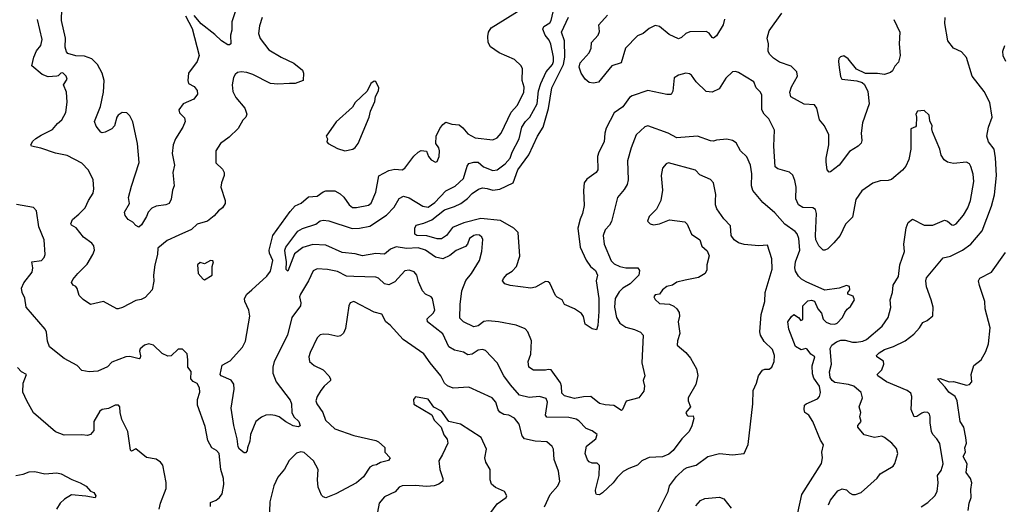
# Model space of a CAD drawing. Extents: x 1954683 to 2060285, y 904798 to 1016299.
# Tile 311 of 472: x 2016381 to 2023113, y 973388 to 976700. Entities that reach past the tile are written whole.
import ezdxf

# ---------------------------------------------------------------- set-up
doc = ezdxf.new("R2010")
doc.units = 0

msp = doc.modelspace()

# ---------------------------------------------------------------- linework, layer by layer
at = {"layer": '0CON10XD'}
for points in [[(2017514.1, 976725.9), (2017560.9, 976640.9), (2017607.1, 976455), (2017594, 976415), (2017534.2, 976335), (2017530, 976285), (2017535, 976263.8), (2017573, 976243), (2017595, 976216.2), (2017597.8, 976192.2), (2017571.7, 976158.3), (2017499.2, 976125), (2017469.2, 976085), (2017473.4, 976063.4), (2017508.5, 976028.5), (2017511.4, 976005), (2017497.5, 975965), (2017446.7, 975885), (2017430, 975845), (2017422.9, 975785), (2017438.6, 975705), (2017428.5, 975655), (2017436.7, 975565), (2017425.7, 975535), (2017416.1, 975473.9), (2017402.5, 975445), (2017380, 975435), (2017315, 975425.6), (2017285, 975411.9), (2017259.4, 975385), (2017249.1, 975355), (2017215, 975298.8), (2017195, 975282.5), (2017175, 975293.3), (2017155, 975316.7), (2017123.6, 975333.6), (2017101.1, 975361.1), (2017098.6, 975385), (2017131.2, 975445), (2017125.7, 975485), (2017146.4, 975563.6), (2017198.7, 975725), (2017186.9, 975853.1), (2017155, 976003.3), (2017135, 976043.8), (2017114.4, 976064.4), (2017082.5, 976065), (2017055, 976048), (2017044.2, 976035), (2017030, 975975), (2017011.2, 975955), (2016965, 975932), (2016945, 975926.7), (2016935, 975931.2), (2016905, 975972.5), (2016893.3, 976005), (2016932.5, 976107.5), (2016954.6, 976205), (2016957.5, 976285), (2016944.1, 976335.9), (2016912.9, 976395), (2016875, 976431.9), (2016825, 976451.4), (2016765, 976452.5), (2016710.2, 976470.2), (2016700, 976480), (2016692.5, 976512.5), (2016695.2, 976575), (2016667, 976695), (2016670, 976775)], [(2017860, 976775), (2017830.8, 976685), (2017830.9, 976629.1), (2017821.5, 976595), (2017825.6, 976534.4), (2017815, 976527.5), (2017805, 976529.4), (2017760, 976555), (2017715, 976599.4), (2017622, 976672), (2017575, 976728)], [(2020668.1, 973701.9), (2020635, 973686), (2020605.4, 973654.6), (2020545, 973633.5), (2020508.2, 973611.8), (2020465, 973572.2), (2020438.2, 973535), (2020365, 973466.9), (2020345, 973453.5), (2020325.7, 973455.7), (2020319.2, 973465), (2020318.5, 973485), (2020343.6, 973585), (2020345, 973652.5), (2020328.8, 973668.8), (2020295, 973670), (2020275, 973677.5), (2020262.3, 973692.3), (2020246.7, 973735), (2020256, 973785), (2020320, 973835), (2020330, 973865), (2020295, 973889.2), (2020255, 973906.9), (2020205, 973958.1), (2020185, 973969.5), (2020135, 973981.8), (2019984.2, 973984.2), (2019977.1, 973997.1), (2019988.7, 974085), (2019980.2, 974110.2), (2019935, 974123.9), (2019865, 974118.7), (2019798, 974135), (2019736.2, 974205), (2019691.8, 974265), (2019645, 974356), (2019565, 974439.4), (2019545, 974445.5), (2019515, 974442.3), (2019475.8, 974415), (2019445, 974408.5), (2019415, 974426.7), (2019355, 974440.4), (2019314.2, 974464.2), (2019275, 974553.1), (2019170, 974635), (2019166.7, 974655), (2019208.6, 974695), (2019220, 974715), (2019204.3, 974794.3), (2019195.5, 974805.5), (2019155.4, 974825.4), (2019135, 974847.5), (2019107.7, 974907.7), (2019096.2, 974955), (2019077.4, 974977.4), (2019045, 974988), (2019015, 974983.8), (2018945, 974907.8), (2018905, 974889.1), (2018875, 974895.5), (2018835, 974932.7), (2018815, 974940.7), (2018665, 974944.6), (2018615, 974946.2), (2018555, 974980), (2018485, 974992.2), (2018415, 974998), (2018386.7, 974983.3), (2018356.7, 974915), (2018300, 974825), (2018294.7, 974805), (2018303.8, 974765), (2018300.5, 974745), (2018242.8, 974665), (2018212.2, 974545), (2018120, 974365), (2018111.5, 974325), (2018112, 974285), (2018135.6, 974225), (2018230.3, 974100.3), (2018238.9, 974075), (2018241.5, 974015), (2018255.6, 973985), (2018288.6, 973955), (2018298.8, 973925), (2018285, 973918), (2018251.2, 973925), (2018201.6, 973951.6), (2018155, 973986.9), (2018127.5, 973995), (2018095, 974000), (2018065, 973996.9), (2018035.4, 973984.6), (2017995.6, 973955), (2017960, 973865), (2017955, 973820), (2017937.5, 973775), (2017936.4, 973753.6), (2017925, 973740), (2017915, 973740), (2017885, 973764), (2017875, 973780), (2017868.2, 973835), (2017844.6, 973925.4), (2017827.8, 974045), (2017846.7, 974175), (2017845, 974210), (2017826.1, 974236.1), (2017758.8, 974265), (2017750.8, 974275), (2017765, 974339.2), (2017820.5, 974369.5), (2017905, 974461.9), (2017925, 974502.5), (2017955.3, 974675), (2017947.7, 974715), (2017919.3, 974775), (2017917.9, 974795), (2017934.4, 974825), (2017968.9, 974855), (2018071.7, 974948.3), (2018095, 974980.6), (2018110.9, 975055), (2018090, 975105), (2018087.8, 975125), (2018112.1, 975225), (2018230.4, 975389.6), (2018265, 975428.1), (2018305, 975446.9), (2018355, 975490), (2018415, 975494.3), (2018455, 975524.4), (2018475, 975530), (2018535, 975529.5), (2018571.1, 975511.1), (2018597.4, 975487.4), (2018634.6, 975434.6), (2018657.6, 975417.6), (2018685, 975415.6), (2018766.7, 975433.3), (2018785, 975446), (2018815, 975521.2), (2018835.9, 975634.1), (2018905, 975670), (2018945, 975679.4), (2018995, 975673.1), (2019015, 975685.8), (2019075, 975767.1), (2019105, 975796), (2019125, 975806), (2019162.3, 975802.3), (2019176, 975765), (2019195, 975742), (2019225, 975726.7), (2019235, 975730), (2019248.6, 975765), (2019250.6, 975805), (2019246.9, 975825), (2019225.8, 975855), (2019228, 975905), (2019252.7, 975957.3), (2019273.8, 975985), (2019295, 976000), (2019335, 975986.7), (2019385, 975982), (2019411.4, 975961.4), (2019445, 975920), (2019495, 975892.2), (2019615, 975879.1), (2019645, 975893.5), (2019672.1, 975925), (2019742, 976068), (2019785, 976116.9), (2019828.4, 976205), (2019829.3, 976239.3), (2019816.9, 976285), (2019818.1, 976365), (2019809.2, 976385), (2019765, 976428.6), (2019658.8, 976475), (2019600.6, 976515), (2019584.4, 976545), (2019582.9, 976585), (2019586, 976615), (2019603.8, 976645), (2019813.8, 976775)], [(2018040, 976715), (2018021.3, 976658.7), (2018014.4, 976605), (2018025, 976572), (2018085.4, 976495.4), (2018168, 976445), (2018255, 976404.3), (2018315.7, 976355.7), (2018321.4, 976335), (2018318.8, 976285), (2018265, 976263.3), (2018226.7, 976263.3), (2018145, 976259.1), (2018095, 976265.3), (2017975, 976326.2), (2017935, 976340), (2017895, 976344.2), (2017870.6, 976339.4), (2017853.2, 976326.8), (2017842, 976305), (2017834.5, 976255.5), (2017838.7, 976208.7), (2017858.6, 976168.6), (2017921.4, 976095), (2017934.2, 976055), (2017927.5, 976035), (2017905.9, 976014.1), (2017875, 975957.5), (2017812.4, 975897.6), (2017754, 975855), (2017722.9, 975805), (2017722.7, 975722.7), (2017767.9, 975677.9), (2017780, 975655), (2017780, 975635), (2017760, 975585), (2017756, 975555), (2017786, 975465), (2017786, 975445), (2017768.8, 975415), (2017740, 975395), (2017709.8, 975360.2), (2017666.2, 975323.8), (2017595, 975302.5), (2017555, 975265.8), (2017468, 975228), (2017389.8, 975190.2), (2017325, 975138), (2017323.3, 975095), (2017305.6, 975025), (2017295.8, 974955), (2017297.3, 974912.7), (2017286, 974855), (2017238.3, 974801.7), (2017212.3, 974787.7), (2017175, 974780), (2017085, 974732), (2017055, 974723.3), (2017044.2, 974724.2), (2016955, 974773.3), (2016865, 974754.3), (2016815, 974786.9), (2016788, 974815), (2016775, 974862.5), (2016765, 974876.7), (2016746.7, 974886.7), (2016736.2, 974905), (2016744, 974925), (2016778.1, 974965), (2016841.7, 975028.3), (2016880.9, 975095), (2016891.9, 975125), (2016886.9, 975155), (2016875, 975172.5), (2016816.4, 975215), (2016766.8, 975276.8), (2016736.2, 975295), (2016730, 975305), (2016742.5, 975335), (2016785, 975371.2), (2016829.2, 975415), (2016850.6, 975465), (2016882.5, 975515), (2016886.9, 975545), (2016882.5, 975605), (2016851.4, 975671.4), (2016805, 975720), (2016705, 975772.7), (2016625, 975787.5), (2016525, 975823.1), (2016462.5, 975835), (2016456.2, 975845), (2016470.6, 975869.4), (2016491.7, 975888.3), (2016527.8, 975912.2), (2016605, 975948.9), (2016639.3, 975990.7), (2016668.1, 976015), (2016695.5, 976065), (2016706.4, 976136.4), (2016700, 976205), (2016680.8, 976255), (2016705.4, 976294.6), (2016699.4, 976315), (2016675, 976337.3), (2016662, 976335), (2016645, 976316.2), (2016635, 976314), (2016575, 976309.4), (2016535, 976325.6), (2016463.8, 976385), (2016476.7, 976443.3), (2016495, 976486.7), (2016526, 976525), (2016534, 976565), (2016501.7, 976701.7)], [(2019547.5, 975197.5), (2019540.8, 975215), (2019525, 975227.1), (2019505, 975230.6), (2019486.2, 975225), (2019457.5, 975205), (2019443.4, 975166.6), (2019429.3, 975150.7), (2019365, 975123.1), (2019321.7, 975088.3), (2019275, 975066.4), (2019225, 975077.1), (2019155, 975126), (2019105, 975141.1), (2019025, 975137), (2018955, 975146.7), (2018917.2, 975132.8), (2018875, 975096.8), (2018815, 975101.8), (2018725, 975086.9), (2018675, 975099.2), (2018585, 975108.6), (2018475, 975159.4), (2018385, 975164.2), (2018316, 975144), (2018260.9, 975099.1), (2018215, 974982.5), (2018203.9, 974993.9), (2018204.7, 975045), (2018196.4, 975105), (2018194.4, 975125.6), (2018201.5, 975145), (2018283.1, 975255), (2018315, 975272.1), (2018405, 975302.2), (2018435, 975326.5), (2018455, 975330.9), (2018494.5, 975325.5), (2018655, 975273.3), (2018705, 975275.3), (2018775, 975289.5), (2018888.9, 975365), (2018941.7, 975418.3), (2018975, 975477.5), (2019005, 975494.4), (2019045, 975481.8), (2019137.5, 975425), (2019175, 975418.9), (2019219.5, 975450.5), (2019295, 975531.5), (2019357.9, 975562.1), (2019415, 975614.3), (2019439.7, 975700.3), (2019452, 975718), (2019487.1, 975727.1), (2019515, 975725.6), (2019552.9, 975695), (2019615, 975670.5), (2019645, 975674.4), (2019701.5, 975715), (2019734.4, 975755), (2019748.8, 975795), (2019796.1, 975885), (2019815, 975966.7), (2019840, 976005), (2019870, 976035), (2019919.3, 976125), (2019927.8, 976215), (2019943.7, 976265), (2019981.6, 976345), (2020025, 976394.7), (2020031, 976415), (2020031.6, 976445), (2020013.4, 976533.4), (2020000.6, 976560.6), (2019973.8, 976593.8), (2019956.8, 976635), (2019964.5, 976655), (2020005, 976678.9), (2020015.8, 976695), (2020029.2, 976755)], [(2020214, 975336), (2020197.8, 975275), (2020213.2, 975145), (2020255, 975055.6), (2020284.3, 975014.3), (2020318.1, 974985), (2020331.1, 974955), (2020323.5, 974915), (2020340, 974795), (2020341.4, 974705), (2020335, 974610), (2020325, 974580), (2020295, 974588), (2020248.3, 974618.3), (2020235, 974672.5), (2020222.5, 974692.5), (2020173.4, 974723.4), (2020105, 974753.8), (2020090, 974785), (2020055, 974804), (2020045, 974816.2), (2020005, 974900), (2019995, 974909.4), (2019975, 974911.9), (2019907.4, 974872.6), (2019875, 974865.6), (2019734.1, 974884.1), (2019697.5, 974895), (2019682.5, 974915), (2019689.3, 974930.7), (2019715, 974962), (2019748.3, 974981.7), (2019776.9, 975013.1), (2019800.4, 975085), (2019789.6, 975245), (2019760, 975275), (2019667.5, 975327.5), (2019535, 975341.4), (2019417.7, 975312.3), (2019341, 975279), (2019299.6, 975225), (2019265, 975201.8), (2019235, 975202.7), (2019165, 975223.5), (2019096.2, 975225), (2019082.7, 975235), (2019082.5, 975275), (2019092, 975295), (2019145, 975308.9), (2019198.4, 975331.6), (2019285, 975400.7), (2019355, 975422.7), (2019396.7, 975443.3), (2019442.5, 975477.5), (2019475, 975513.2), (2019517.7, 975542.3), (2019545, 975550.3), (2019577, 975547), (2019615, 975535.7), (2019665, 975541.4), (2019755, 975584.7), (2019786.5, 975675), (2019862.2, 975777.8), (2019921.6, 975905), (2019959.2, 975965), (2019995.8, 976094.2), (2020019, 976235), (2020099.8, 976395), (2020107.3, 976445), (2020105.3, 976555), (2020085.4, 976615), (2020133.2, 976716.8)], [(2021200, 976705), (2021190.6, 976665), (2021145, 976590.8), (2021125, 976574.2), (2021115, 976578.8), (2021095, 976608.6), (2021075, 976618.9), (2020962.1, 976617.9), (2020935, 976605.8), (2020905, 976578), (2020885, 976570), (2020821.7, 976598.3), (2020755, 976654.4), (2020725, 976660), (2020685, 976640), (2020645, 976605.5), (2020605, 976591.2), (2020523.8, 976506.2), (2020494.6, 976405.4), (2020430.5, 976385), (2020337.4, 976272.6), (2020305, 976267.2), (2020275, 976271.9), (2020248.4, 976295), (2020218.9, 976335), (2020205.5, 976375), (2020212.1, 976405), (2020274.1, 976475), (2020287.8, 976505), (2020290, 976545), (2020336.4, 976595), (2020345, 976620), (2020341.9, 976665), (2020399.4, 976730.6)], [(2022357.5, 976702.5), (2022398.9, 976615), (2022394.5, 976535), (2022402.1, 976455), (2022389.7, 976410.3), (2022365, 976382.5), (2022348.7, 976351.3), (2022335, 976340), (2022295, 976326.9), (2022245, 976333.3), (2022165, 976331.9), (2022103.2, 976363.2), (2022045, 976433.8), (2022015, 976452.5), (2021993.9, 976446.1), (2021982.5, 976435), (2021978.8, 976415), (2021984.6, 976374.6), (2021992.5, 976312.5), (2022003.3, 976295), (2022105, 976282.2), (2022141.1, 976271.1), (2022156.7, 976256.7), (2022179.1, 976209.1), (2022188.7, 976125), (2022142.9, 975995), (2022133.9, 975923.9), (2022138.6, 975875), (2022134.5, 975855.5), (2022114.5, 975835.5), (2022055, 975798.6), (2021985, 975706.2), (2021925, 975661.2), (2021915, 975657.5), (2021901.2, 975675), (2021894.2, 975725.8), (2021894.4, 975755), (2021913.6, 975845), (2021912.8, 975912.8), (2021884.4, 975974.4), (2021850, 976015), (2021831.9, 976095), (2021815, 976118.1), (2021745, 976123.8), (2021653.6, 976173.6), (2021646.9, 976205), (2021658.7, 976241.3), (2021698.5, 976315), (2021694.5, 976345), (2021655, 976383.1), (2021575, 976411.2), (2021535, 976436.5), (2021507.5, 976465), (2021499.3, 976485), (2021501.8, 976535), (2021491.2, 976575), (2021504.6, 976625), (2021592.1, 976745)], [(2022545, 973370), (2022590.8, 973399.2), (2022637.1, 973445), (2022653.1, 973475), (2022660, 973535), (2022655.8, 973585), (2022681.7, 973618.3), (2022694.4, 973665), (2022672.5, 973802.5), (2022652.9, 973835), (2022624.7, 973864.7), (2022615.5, 973885), (2022606.4, 973945), (2022607.3, 973985), (2022600.6, 974005), (2022590, 974015), (2022565, 974017.3), (2022548.1, 974011.9), (2022515, 973987.1), (2022496.2, 973986.2), (2022477.1, 974035), (2022481.2, 974125), (2022475, 974147.1), (2022449.2, 974165), (2022308.1, 974225), (2022249.2, 974265), (2022244.5, 974275.5), (2022275, 974306.7), (2022290, 974345), (2022286.3, 974366.3), (2022242, 974395), (2022240, 974405), (2022257.1, 974422.9), (2022294, 974445), (2022355, 974465.5), (2022435.5, 974504.5), (2022495, 974551.2), (2022533.8, 974595), (2022555, 974630), (2022585, 974643.8), (2022623.6, 974676.4), (2022625.8, 974735), (2022614.1, 974785.9), (2022581.8, 974875), (2022576.5, 974915), (2022580.9, 974935), (2022695, 975072), (2022745, 975083.8), (2022827.5, 975125), (2022885, 975165.6), (2022962.6, 975257.4), (2023024.6, 975425.4), (2023046.3, 975503.7), (2023059.6, 975635), (2023052.7, 975757.3), (2023044.5, 975815), (2023005.8, 975865), (2022994, 975905), (2023004, 975965), (2023029.5, 976035), (2023014.4, 976135), (2022975, 976210), (2022894, 976315), (2022855, 976441.2), (2022820.5, 976480.5), (2022766.6, 976506.6), (2022727.1, 976555), (2022706.1, 976673.9), (2022708, 976715)], [(2023123.3, 976415), (2023104.3, 976454.3), (2023102.5, 976485), (2023115.7, 976525)], [(2021912.2, 973385), (2021925.6, 973415), (2021975, 973480), (2022005, 973494.3), (2022035, 973485.8), (2022055, 973465.7), (2022075, 973455.6), (2022095, 973455.6), (2022135, 973468.6), (2022244.2, 973565.8), (2022265, 973596.2), (2022352.1, 973647.9), (2022365, 973667.5), (2022384.2, 973735), (2022375, 973768.8), (2022343.8, 973805), (2022295, 973844.2), (2022275, 973852.5), (2022225, 973844.5), (2022155, 973863.5), (2022110.8, 973915), (2022112.4, 973927.6), (2022134.2, 973955), (2022124.4, 973985), (2022132, 974015), (2022120.8, 974055), (2022144.4, 974115), (2022135, 974151.4), (2022085, 974195.4), (2022047.7, 974207.7), (2021955, 974221.1), (2021935.3, 974235), (2021921.6, 974255), (2021916.8, 974293.2), (2021930.5, 974345), (2021923.1, 974453.1), (2021933.6, 974475), (2021965, 974497.9), (2021995, 974510), (2022025, 974509.5), (2022075, 974495.3), (2022103, 974497), (2022145, 974502.8), (2022171.1, 974515), (2022277.5, 974605), (2022318.9, 974665), (2022337, 974733), (2022333.6, 974785), (2022347.8, 974835), (2022352.5, 974885), (2022390.8, 974945), (2022399.2, 975025), (2022430, 975115), (2022425.7, 975165), (2022442.4, 975277.6), (2022455.6, 975314.4), (2022485, 975338), (2022565, 975295.6), (2022625, 975295.6), (2022705, 975329.4), (2022723.6, 975323.6), (2022755, 975298), (2022765, 975296), (2022785, 975305.7), (2022834.4, 975365), (2022863.3, 975415), (2022881.5, 975465), (2022904.5, 975595), (2022899.5, 975645), (2022883.4, 975696.6), (2022875, 975715.6), (2022855, 975727.1), (2022765, 975717.8), (2022725, 975725.6), (2022701.5, 975741.5), (2022681.4, 975775), (2022672.9, 975815), (2022622, 975935), (2022616.7, 975955), (2022620, 975975), (2022605, 976010), (2022598.3, 976048.3), (2022565, 976080), (2022520, 976075), (2022507.5, 976055), (2022513.3, 976035), (2022510, 975975), (2022505, 975967.5), (2022473.3, 975955), (2022474, 975815), (2022460, 975745), (2022439.7, 975700.3), (2022418, 975672), (2022342.7, 975607.3), (2022319.5, 975600.5), (2022265, 975598.6), (2022215, 975584), (2022139.1, 975530.9), (2022099.1, 975470.9), (2022075, 975350), (2022027, 975303), (2021991.3, 975225), (2021947.1, 975175), (2021905.4, 975134.6), (2021885, 975125.7), (2021875, 975126), (2021845, 975154), (2021825.5, 975195), (2021821.1, 975225), (2021828.1, 975375), (2021821.9, 975401.9), (2021805, 975415.3), (2021735, 975417.7), (2021705, 975435.9), (2021688.3, 975475), (2021689.1, 975555), (2021681.1, 975601.1), (2021667, 975637), (2021645, 975658.8), (2021565, 975680.8), (2021546, 975695), (2021536.2, 975835), (2021542, 975945), (2021502, 976022), (2021470.9, 976055), (2021454.7, 976084.7), (2021454.4, 976185), (2021445.7, 976205), (2021416.9, 976235), (2021400, 976275), (2021295, 976338.8), (2021275, 976345.7), (2021255, 976344.2), (2021209.8, 976300.2), (2021162.5, 976227.5), (2021115, 976205.8), (2021075, 976208.8), (2021005.5, 976275.5), (2020975, 976320.8), (2020960.3, 976330.3), (2020935, 976334.4), (2020885, 976322), (2020856.4, 976303.6), (2020847.7, 976212.3), (2020835, 976190), (2020805, 976190), (2020675, 976216.5), (2020569.2, 976180.8), (2020550.8, 976169.2), (2020504.5, 976105.5), (2020445.3, 976064.7), (2020391.2, 975958.8), (2020381.3, 975925), (2020377.3, 975865), (2020340, 975795), (2020332.2, 975765), (2020335, 975673.3), (2020322.5, 975655), (2020259.4, 975610.6), (2020241.4, 975585), (2020236.1, 975533.9), (2020239.8, 975430.2), (2020229.5, 975375), (2020214, 975336)], [(2018605, 975804.4), (2018658.8, 975815), (2018675, 975826), (2018694.3, 975855), (2018770, 976035), (2018778.8, 976075), (2018809.3, 976140.7), (2018813.3, 976175), (2018834, 976215), (2018836.2, 976235), (2018817, 976277), (2018805, 976280), (2018781.2, 976265), (2018757.3, 976212.7), (2018675, 976133.3), (2018657.1, 976102.9), (2018545, 976003.3), (2018477.5, 975905), (2018486.7, 975885), (2018480, 975865), (2018490, 975855), (2018555, 975819.2), (2018605, 975804.4)], [(2021685, 973257.5), (2021729.5, 973455), (2021862.3, 973667.7), (2021869.2, 973705), (2021865.8, 973745), (2021876.2, 973795), (2021856.1, 973826.1), (2021804.7, 973955), (2021776.4, 973996.4), (2021750, 974015), (2021744.2, 974035.8), (2021746.7, 974065), (2021757.5, 974075), (2021835, 974108.6), (2021848.6, 974125), (2021857.4, 974152.6), (2021849.5, 974195), (2021810.4, 974250.4), (2021800.7, 974280.7), (2021799.3, 974335), (2021816.7, 974395), (2021790, 974415), (2021765, 974449.2), (2021755, 974452.5), (2021725, 974444.2), (2021685.7, 974465.7), (2021640, 974585), (2021633.8, 974635), (2021657.7, 974672.3), (2021675, 974686.2), (2021705.8, 974665.8), (2021722.5, 974645), (2021735, 974651.2), (2021736.2, 974743.8), (2021770.7, 974779.3), (2021795, 974783.3), (2021815, 974777.5), (2021838.6, 974725), (2021864.1, 974694.1), (2021875, 974652.9), (2021895, 974632.5), (2021921.9, 974621.9), (2021955, 974620), (2021969.2, 974625), (2022006.3, 974663.7), (2022021.7, 974698.3), (2022039.2, 974720.8), (2022060.4, 974739.6), (2022088, 974785), (2022079.5, 974809.5), (2022043.8, 974825), (2022042.5, 974835), (2022057.5, 974855), (2022055, 974876.7), (2022033.6, 974883.6), (2021985, 974864.3), (2021885, 974851.4), (2021758.6, 974908.6), (2021726.6, 974926.6), (2021707.1, 974947.1), (2021685, 974982.5), (2021680.6, 975005), (2021684.8, 975045.2), (2021714.3, 975125), (2021708.5, 975205), (2021697.4, 975237.4), (2021683.5, 975253.5), (2021612.4, 975302.4), (2021545, 975381.2), (2021461.7, 975451.7), (2021393.3, 975533.3), (2021385.6, 975565.6), (2021387.2, 975647.2), (2021377.5, 975705), (2021352.3, 975762.3), (2021308.6, 975805), (2021279.1, 975859.1), (2021255, 975875.8), (2021215, 975883.1), (2021145, 975877.1), (2021125, 975870), (2021105, 975872.2), (2021015, 975903.6), (2020874, 975894), (2020815, 975925.6), (2020675, 975974.4), (2020655, 975968.6), (2020596.3, 975913.7), (2020562.3, 975825), (2020537.3, 975735), (2020540.4, 975605), (2020535.4, 975575), (2020515, 975539.4), (2020468.5, 975485), (2020428.1, 975321.9), (2020413.1, 975295), (2020383.3, 975265), (2020370.5, 975225), (2020377.7, 975165), (2020425, 975051.5), (2020445, 975032.3), (2020485, 975013.4), (2020525, 975004.6), (2020564.5, 975004.5), (2020606.7, 975005), (2020618, 974985), (2020614.4, 974955), (2020554.5, 974895), (2020504.3, 974865), (2020479.4, 974840.6), (2020453.6, 974795), (2020447.2, 974735), (2020461.3, 974665), (2020485.2, 974625.2), (2020525, 974598.8), (2020585, 974582.2), (2020625, 974563.8), (2020643.5, 974545), (2020635.3, 974355), (2020656, 974265), (2020644.2, 974235), (2020653.8, 974195), (2020647.7, 974162.3), (2020615, 974116.7), (2020527, 974093), (2020502.5, 974035), (2020495, 974030), (2020444.1, 974064.1), (2020385, 974068.1), (2020345, 974078), (2020285, 974124.3), (2020235, 974123.1), (2020175, 974110.3), (2020105, 974129.1), (2020087.4, 974147.4), (2020085.8, 974195), (2020078.4, 974218.4), (2020015, 974306.2), (2019995, 974310), (2019975, 974304.3), (2019895, 974304.3), (2019862.5, 974325), (2019858, 974365), (2019876.7, 974415), (2019880.8, 974505), (2019855, 974566.7), (2019837.9, 974587.9), (2019775, 974612.9), (2019655.3, 974635.3), (2019585, 974641.4), (2019555, 974638.2), (2019515, 974608.5), (2019485, 974601.5), (2019415.6, 974635), (2019390.5, 974660.5), (2019392.6, 974752.6), (2019404, 974846), (2019432.2, 974917.8), (2019470.4, 974965), (2019524.3, 975055), (2019540, 975115), (2019547.5, 975197.5)], [(2020744.7, 973335), (2020813.9, 973476.1), (2020822.9, 973515), (2020872.6, 973577.4), (2020925, 973628.5), (2020945, 973640.4), (2021006.7, 973655), (2021086.7, 973715), (2021165.9, 973734.1), (2021255, 973726), (2021335, 973736.2), (2021362.9, 973797.1), (2021394.4, 974075.6), (2021397.1, 974165), (2021419.2, 974215), (2021433, 974267), (2021460, 974305), (2021475, 974312), (2021505, 974312.5), (2021524, 974325), (2021539.2, 974365), (2021540.8, 974405), (2021528.1, 974445), (2021471.8, 974501.8), (2021447.2, 974545), (2021442.3, 974567.7), (2021451.1, 974685), (2021475.4, 974775), (2021477.7, 974835), (2021526.2, 974995), (2021523.9, 975065), (2021495, 975158.8), (2021435, 975154.5), (2021335, 975164.6), (2021296, 975176), (2021265.4, 975195.4), (2021246.4, 975226.4), (2021240.3, 975290.3), (2021195, 975340), (2021148, 975408), (2021137.8, 975435), (2021138.9, 975465), (2021141.8, 975505), (2021125, 975586), (2021105, 975609.2), (2021030.9, 975640.9), (2021002.3, 975672.3), (2020817.1, 975722.9), (2020800.8, 975715), (2020775.7, 975685), (2020767.1, 975635), (2020775.7, 975535), (2020765.8, 975465), (2020736.2, 975405), (2020684, 975355), (2020673.9, 975323.9), (2020692.5, 975305), (2020715, 975299.2), (2020755, 975305.7), (2020825, 975332.5), (2020928.3, 975318.3), (2020943.8, 975303.8), (2020974.2, 975234.2), (2021030.8, 975195), (2021045, 975153.3), (2021080.5, 975120.5), (2021096.1, 975086.1), (2021079.2, 975025), (2021078.3, 974991.7), (2021066.7, 974965), (2021022.1, 974937.9), (2020930.6, 974920.6), (2020874.3, 974905.7), (2020845, 974886.2), (2020805, 974876.2), (2020776.7, 974855), (2020756.7, 974825), (2020725, 974820), (2020716.7, 974805), (2020725, 974787.5), (2020755, 974761.2), (2020825, 974755.8), (2020853.2, 974743.2), (2020874.3, 974724.3), (2020889.3, 974699.3), (2020892.2, 974675), (2020883.9, 974635), (2020895.6, 974555), (2020878, 974505), (2020876.2, 974475), (2020935, 974426), (2020967.2, 974387.2), (2021008.6, 974315), (2021017.7, 974267.7), (2021005, 974205.8), (2020952.5, 974115), (2020952.2, 974095), (2020968, 974055), (2020935.8, 974015), (2020945, 973994.2), (2020955, 973989.2), (2020985, 973992.5), (2020991.2, 973975), (2020977.1, 973925), (2020957.5, 973885), (2020908.6, 973835), (2020850, 973755), (2020818.3, 973731.7), (2020775, 973713.3), (2020685, 973708.6), (2020668.1, 973701.9)], [(2017685, 973372), (2017685, 973400.8), (2017725, 973415.8), (2017747.8, 973435), (2017765, 973460), (2017777.1, 973522.9), (2017774.5, 973565), (2017756, 973626), (2017743.8, 973735), (2017727.5, 973755), (2017695, 973773.8), (2017667.1, 973825), (2017648.6, 973918.6), (2017597.8, 974065), (2017596.9, 974105), (2017613.6, 974155), (2017611.2, 974185), (2017595, 974214.4), (2017566.2, 974226.2), (2017551.5, 974245), (2017553.3, 974295), (2017531.2, 974325), (2017530, 974375), (2017527, 974417), (2017495, 974447.5), (2017465, 974447.5), (2017416.5, 974403.5), (2017395, 974399.4), (2017355, 974419.4), (2017295, 974476.2), (2017265, 974483.8), (2017234.3, 974475.7), (2017205, 974451.2), (2017199.4, 974435), (2017206.4, 974403.6), (2017204, 974386), (2017198.1, 974381.9), (2017135, 974397.3), (2017106.6, 974396.6), (2017010.5, 974359.5), (2016981.4, 974328.6), (2016915, 974297.5), (2016855, 974294.4), (2016805, 974301.4), (2016775, 974336), (2016684.7, 974384.7), (2016584.1, 974464.1), (2016572, 974502), (2016564.4, 974565), (2016555.6, 974585), (2016425.8, 974735), (2016416, 974796), (2016397.3, 974835), (2016393.8, 974866.2), (2016408.3, 974901.7), (2016466.2, 974973.8), (2016471.9, 975005), (2016464.5, 975045.5), (2016530, 975055), (2016548, 975075), (2016556, 975095), (2016549.4, 975195), (2016512.9, 975285), (2016496.2, 975395), (2016476.4, 975416.4), (2016358.3, 975438.3)], [(2022866, 973345), (2022872, 973395), (2022885.7, 973435), (2022885, 973490), (2022890, 973535), (2022881.1, 973565), (2022852.9, 973605), (2022858.2, 973665), (2022831.5, 973715), (2022847.7, 973745), (2022842.9, 973775), (2022854.6, 973805), (2022850.9, 973845), (2022835.5, 973915), (2022811.8, 973955), (2022791.5, 974095), (2022778, 974125), (2022733.6, 974153.6), (2022709.4, 974189.4), (2022656.7, 974245), (2022675, 974246.9), (2022735, 974224), (2022765, 974228), (2022855, 974203.3), (2022875, 974206.7), (2022890, 974225), (2022886.2, 974275), (2022904.1, 974335.9), (2022953.9, 974376.1), (2022987.7, 974432.3), (2023006.1, 974483.9), (2023016.2, 974595), (2022981.2, 974725), (2022980, 974775), (2022942.7, 974882.7), (2022936, 974915), (2022945, 974933.8), (2023025.8, 974975), (2023121.4, 975108.6)], [(2017645, 974922.5), (2017696, 974955), (2017696.1, 975013.9), (2017706.7, 975045), (2017702.5, 975052.5), (2017685, 975053.8), (2017645, 975032.5), (2017615, 975040), (2017596.7, 975025), (2017602, 974965), (2017635, 974926.7), (2017645, 974922.5)], [(2019968.9, 973371.1), (2020008.8, 973455), (2020060, 973515), (2020074.6, 973545), (2020066, 973615), (2020035.3, 973695), (2020030.5, 973765), (2020022.2, 973782.2), (2019985.5, 973815.5), (2019905, 973820), (2019832, 973835), (2019816.7, 973855), (2019796, 973935), (2019765, 973976.7), (2019725, 973996.9), (2019691.5, 974001.5), (2019665, 974017.5), (2019653, 974033), (2019636.4, 974085), (2019612.5, 974115), (2019452.5, 974187.5), (2019345, 974181.9), (2019305, 974196.9), (2019286.7, 974215), (2019259.5, 974265), (2019186.7, 974355), (2019145, 974417.1), (2019003.8, 974515), (2018915, 974612), (2018885, 974636.2), (2018856.7, 974686.7), (2018805, 974702.2), (2018665, 974774.3), (2018641.2, 974765), (2018630.8, 974745), (2018609.7, 974590.3), (2018595, 974556.7), (2018575, 974540), (2018555.7, 974534.3), (2018495, 974548.6), (2018455, 974551.4), (2018435, 974546), (2018414, 974525), (2018366.9, 974425), (2018358.6, 974395), (2018363.1, 974363.1), (2018395, 974337.1), (2018456.9, 974306.9), (2018494.3, 974265), (2018507.1, 974245), (2018505.8, 974235), (2018461.9, 974195), (2018438.9, 974165), (2018415, 974125.8), (2018406.9, 974095), (2018413.5, 974075), (2018454.7, 974014.7), (2018472.9, 973962.9), (2018535, 973904.4), (2018665, 973857.5), (2018815, 973824), (2018833.3, 973815), (2018876.8, 973776.8), (2018876.7, 973745), (2018913.3, 973705), (2018901.7, 973688.3), (2018847, 973673), (2018821.7, 973658.3), (2018795, 973654), (2018775, 973642), (2018732.5, 973575), (2018685, 973534.3), (2018541.7, 973458.3), (2018475, 973432.9), (2018455, 973438.6), (2018445, 973451.4), (2018421.8, 973505), (2018416.2, 973555), (2018422.5, 973625), (2018388.9, 973685), (2018325, 973742.9), (2018303.1, 973746.9), (2018273, 973737), (2018222.4, 973687.6), (2018191.5, 973628.5), (2018146.9, 973573.1), (2018118.9, 973515), (2018091.1, 973405), (2018086.7, 973275)], [(2017335.7, 973354.3), (2017343.4, 973396.6), (2017383, 973497), (2017383.6, 973536.4), (2017360, 973655), (2017344, 973675), (2017315, 973695.7), (2017248.8, 973708.8), (2017175, 973768), (2017145, 973751.2), (2017137.7, 973757.7), (2017121.2, 973885), (2017078.3, 973968.3), (2017067.5, 974015), (2017066, 974055), (2017056.2, 974065), (2017033.3, 974065), (2016987.6, 974042.4), (2016945, 974035.6), (2016928, 974025), (2016888.8, 973955), (2016887, 973893), (2016864.2, 973865.8), (2016845, 973857.5), (2016805, 973863.1), (2016685, 973860.8), (2016625, 973882.5), (2016475, 974013.3), (2016428.8, 974095), (2016403.3, 974155), (2016403.8, 974215), (2016428, 974275), (2016394.2, 974294.2), (2016365, 974322.5)], [(2019595, 973322.2), (2019645, 973391.4), (2019706.2, 973435), (2019711.2, 973445), (2019696, 973475), (2019633.6, 973503.6), (2019606.4, 973526.4), (2019598.9, 973555), (2019598.5, 973625), (2019569.2, 973675), (2019560.4, 973705), (2019572.5, 973765), (2019535.8, 973845), (2019395, 973935.8), (2019315, 973954), (2019265, 974024), (2019211.9, 974051.9), (2019175, 974106), (2019088.3, 974121.7), (2019074.2, 974105), (2019075, 974072.5), (2019199.7, 973999.7), (2019215, 973963.8), (2019262, 973915), (2019282.1, 973862.1), (2019302.7, 973832.7), (2019308, 973805), (2019271.5, 973728.5), (2019247.5, 973685), (2019254.3, 973625), (2019274, 973565), (2019273.8, 973545), (2019246.2, 973525), (2019215, 973513.3), (2019165, 973508.5), (2019085, 973515.5), (2018995, 973513.3), (2018975.4, 973504.6), (2018947.8, 973472.2), (2018875, 973439.1), (2018837.9, 973395), (2018827, 973333)], [(2016354.4, 973584.4), (2016405, 973592.8), (2016445, 973610), (2016485, 973613.2), (2016553, 973597), (2016635, 973602), (2016665, 973595.8), (2016737.7, 973557.7), (2016795, 973535.7), (2016835, 973512.5), (2016865, 973477.5), (2016888.1, 973468.1), (2016902, 973445), (2016897.7, 973432.3), (2016834.2, 973444.2), (2016735, 973452), (2016687, 973423), (2016658, 973395), (2016632, 973355)], [(2021005, 973376.7), (2021035, 973413.3), (2021065, 973428), (2021165, 973437.1), (2021195, 973425.8), (2021245, 973361.4)]]:
    msp.add_lwpolyline(points, dxfattribs=at)

doc.saveas('drawing.dxf')
